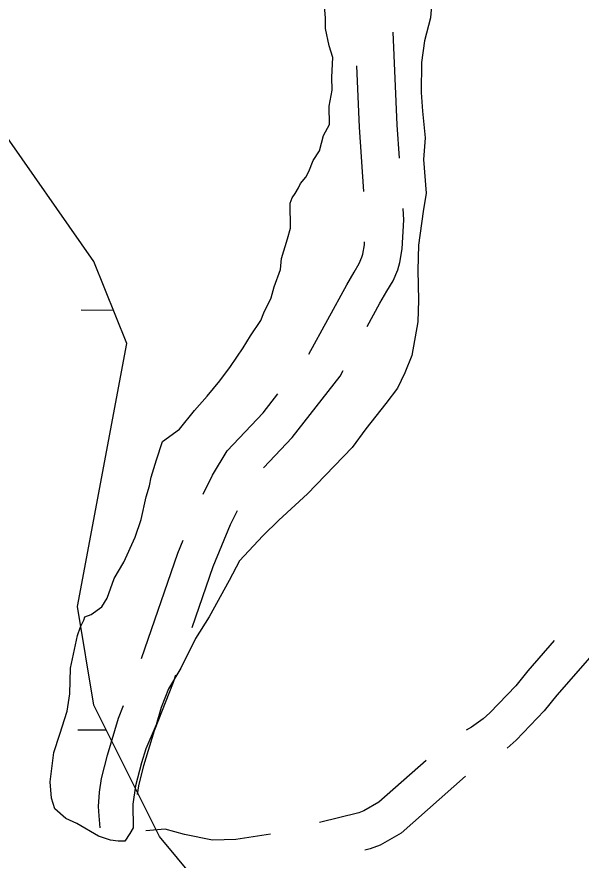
# Model space of a CAD drawing. Extents: x 3271442 to 3309282, y 752266 to 777610.
# Drawn here: x 3301223 to 3301670, y 772944 to 773612 of the extents above; entities that cross this region are included whole.
import ezdxf

# ---------------------------------------------------------------- set-up
doc = ezdxf.new("R2010")
doc.units = 0
for name, color, linetype in [('V-ROAD-CNTR', 7, 'Continuous'), ('V-SITE-VEGE', 7, 'Continuous'), ('V-WETL-SWMP', 7, 'Continuous')]:
    doc.layers.add(name, color=color, linetype=linetype)

msp = doc.modelspace()

# ---------------------------------------------------------------- linework, layer by layer
at = {"layer": 'V-ROAD-CNTR'}
for points in [[(3301526.35, 773500.14), (3301524.53, 773526.51), (3301521.27, 773599.99)], [(3301498.1, 773473.7), (3301494.57, 773524.82), (3301492.41, 773573.5)], [(3301500.74, 773366.89), (3301510.76, 773385.19), (3301516.2, 773394.86), (3301521.15, 773403), (3301524.86, 773411.81), (3301526.52, 773417.6), (3301528.34, 773428.25), (3301529.71, 773451.47), (3301529.1, 773460.25)], [(3301454.55, 773344.96), (3301484.53, 773399.76), (3301490.3, 773410.01), (3301494.36, 773416.69), (3301496.52, 773421.8), (3301497.23, 773424.27), (3301498.49, 773431.67), (3301498.62, 773433.79)], [(3301418.53, 773254.86), (3301441.23, 773278.91), (3301479.25, 773327.6), (3301481.6, 773331.9)], [(3301370.95, 773234.05), (3301378.37, 773249.08), (3301389.91, 773268.24), (3301418.45, 773298.48), (3301430.1, 773313.4)], [(3301362.22, 773128.34), (3301378.82, 773176.68), (3301392.49, 773209.92), (3301397.98, 773221.03)], [(3301322.06, 773103.77), (3301350.74, 773187.27), (3301354.99, 773197.62)], [(3301648.83, 773118.06), (3301627.97, 773094.07), (3301618.28, 773082.23), (3301597.85, 773060.65), (3301592.63, 773056.09), (3301583.24, 773049.32), (3301579.19, 773046.98)], [(3301678.73, 773106.72), (3301650.9, 773074.72), (3301640.81, 773062.39), (3301618.66, 773038.99), (3301611.55, 773032.78)], [(3301318.92, 772996.05), (3301319.83, 773003.01), (3301323.97, 773019.02), (3301332.25, 773046.68), (3301347.35, 773085.05), (3301349.29, 773090.71)], [(3301289.44, 772969.63), (3301288.48, 772979.14), (3301287.9, 772986.62), (3301288.9, 772997.83), (3301290.32, 773008.73), (3301295.07, 773027.08), (3301303.87, 773056.49), (3301307.83, 773066.54)], [(3301547.4, 773023.01), (3301510, 772989.9), (3301497.99, 772982.99), (3301494.22, 772981.56), (3301463, 772973.83)], [(3301578.49, 773010.46), (3301527.6, 772965.41), (3301510.87, 772955.78), (3301503.17, 772952.87), (3301498.81, 772951.79)], [(3301424.11, 772964.52), (3301396.64, 772960.45), (3301378.21, 772959.72), (3301356.03, 772964.36), (3301340.69, 772968.61), (3301325.59, 772967.27), (3301325.55, 772967.26)]]:
    msp.add_lwpolyline(points, dxfattribs=at)
at = {"layer": 'V-SITE-VEGE'}
for p, q in [((3301467.67, 773611.5), (3301466.59, 773623.47)), ((3301552.17, 773627.67), (3301550.77, 773611.37)), ((3301467.83, 773602.94), (3301467.67, 773611.5)), ((3301550.77, 773611.37), (3301545.97, 773593.29)), ((3301470.66, 773589.28), (3301467.83, 773602.94)), ((3301545.97, 773593.29), (3301543.73, 773576.11)), ((3301473.41, 773579.91), (3301470.66, 773589.28)), ((3301472.85, 773564.48), (3301473.41, 773579.91)), ((3301543.73, 773576.11), (3301543.33, 773552.12)), ((3301473.05, 773554.21), (3301472.85, 773564.48)), ((3301470.72, 773541.31), (3301473.05, 773554.21)), ((3301543.33, 773552.12), (3301544.46, 773537.58)), ((3301471, 773526.76), (3301470.72, 773541.31)), ((3301544.46, 773537.58), (3301546.58, 773516.2)), ((3301466.02, 773518.1), (3301471, 773526.76)), ((3301462.83, 773506.04), (3301466.02, 773518.1)), ((3301546.58, 773516.2), (3301545.2, 773499.04)), ((3301457.83, 773498.24), (3301462.83, 773506.04)), ((3301454.57, 773489.61), (3301457.83, 773498.24)), ((3301545.2, 773499.04), (3301547.42, 773472.53)), ((3301452.09, 773485.28), (3301454.57, 773489.61)), ((3301447.9, 773480.06), (3301452.09, 773485.28)), ((3301443.77, 773472.27), (3301446.26, 773476.6)), ((3301446.26, 773476.6), (3301447.9, 773480.06)), ((3301441.26, 773468.79), (3301443.77, 773472.27)), ((3301547.42, 773472.53), (3301545.12, 773457.92)), ((3301439.63, 773464.48), (3301441.26, 773468.79)), ((3301440.01, 773444.79), (3301439.63, 773464.48)), ((3301545.12, 773457.92), (3301541.35, 773431.3)), ((3301437.6, 773436.17), (3301440.01, 773444.79)), ((3301432.76, 773420.66), (3301437.6, 773436.17)), ((3301541.35, 773431.3), (3301540.87, 773411.58)), ((3301432.06, 773412.08), (3301432.76, 773420.66)), ((3301427.19, 773398.28), (3301432.06, 773412.08)), ((3301540.87, 773411.58), (3301541.32, 773387.61)), ((3301424.78, 773389.67), (3301427.19, 773398.28)), ((3301419.02, 773377.57), (3301424.78, 773389.67)), ((3301541.32, 773387.61), (3301540.79, 773370.46)), ((3301416.56, 773371.52), (3301419.02, 773377.57)), ((3301408.23, 773359.37), (3301416.56, 773371.52)), ((3301540.79, 773370.46), (3301536.16, 773343.82)), ((3301402.41, 773349.84), (3301408.23, 773359.37)), ((3301392.41, 773335.08), (3301402.41, 773349.84)), ((3301536.16, 773343.82), (3301530.43, 773330)), ((3301384.06, 773323.79), (3301392.41, 773335.08)), ((3301530.43, 773330), (3301524.66, 773317.9)), ((3301374.02, 773311.6), (3301384.06, 773323.79)), ((3301524.66, 773317.9), (3301515.47, 773305.73)), ((3301363.95, 773300.28), (3301374.02, 773311.6)), ((3301515.47, 773305.73), (3301499.58, 773285.73)), ((3301352.24, 773285.49), (3301363.95, 773300.28)), ((3301338.71, 773275.81), (3301352.24, 773285.49)), ((3301499.58, 773285.73), (3301488.72, 773270.95)), ((3301333.85, 773261.15), (3301338.71, 773275.81)), ((3301488.72, 773270.95), (3301453.44, 773234.31)), ((3301329.83, 773247.37), (3301333.85, 773261.15)), ((3301328.25, 773240.49), (3301329.83, 773247.37)), ((3301325.85, 773231.88), (3301328.25, 773240.49)), ((3301321.91, 773213.81), (3301325.85, 773231.88)), ((3301453.44, 773234.31), (3301430.71, 773213.31)), ((3301317.03, 773200.01), (3301321.91, 773213.81)), ((3301430.71, 773213.31), (3301418.1, 773201.08)), ((3301307.99, 773180.14), (3301317.03, 773200.01)), ((3301418.1, 773201.08), (3301399.63, 773181.03)), ((3301300.52, 773167.14), (3301307.99, 773180.14)), ((3301399.63, 773181.03), (3301391.36, 773165.45)), ((3301294.82, 773151.62), (3301300.52, 773167.14)), ((3301391.36, 773165.45), (3301375.63, 773136.88)), ((3301290.67, 773144.68), (3301294.82, 773151.62)), ((3301282.22, 773138.53), (3301290.67, 773144.68)), ((3301276.31, 773134.13), (3301277.12, 773136.72)), ((3301277.12, 773136.72), (3301282.22, 773138.53)), ((3301375.63, 773136.88), (3301364.82, 773119.54)), ((3301271.4, 773122.04), (3301273.84, 773128.95)), ((3301273.84, 773128.95), (3301276.31, 773134.13)), ((3301265.9, 773096.24), (3301271.4, 773122.04)), ((3301364.82, 773119.54), (3301353.27, 773096.19)), ((3301265.43, 773075.67), (3301265.9, 773096.24)), ((3301353.27, 773096.19), (3301343.31, 773079.72)), ((3301263.12, 773061.92), (3301265.43, 773075.67)), ((3301343.31, 773079.72), (3301337.59, 773065.05)), ((3301257.47, 773043.82), (3301263.12, 773061.92)), ((3301337.59, 773065.05), (3301333.57, 773051.27)), ((3301333.57, 773051.27), (3301325.37, 773032.27)), ((3301252.61, 773029.17), (3301257.47, 773043.82)), ((3301249.62, 773005.98), (3301252.61, 773029.17)), ((3301325.37, 773032.27), (3301322.15, 773021.07)), ((3301322.15, 773021.07), (3301317.36, 773002.99)), ((3301250.73, 772993.15), (3301249.62, 773005.98)), ((3301317.36, 773002.99), (3301315.07, 772988.38)), ((3301253.46, 772984.64), (3301250.73, 772993.15)), ((3301315.07, 772988.38), (3301315.43, 772969.55)), ((3301262.17, 772977.1), (3301253.46, 772984.64)), ((3301270.81, 772972.98), (3301262.17, 772977.1)), ((3301288.14, 772963.03), (3301270.81, 772972.98)), ((3301315.43, 772969.55), (3301312.94, 772965.21)), ((3301297.62, 772959.78), (3301288.14, 772963.03)), ((3301312.94, 772965.21), (3301308.77, 772959.14)), ((3301303.63, 772959.04), (3301297.62, 772959.78)), ((3301308.77, 772959.14), (3301303.63, 772959.04))]:
    msp.add_line(p, q, dxfattribs=at)
at = {"layer": 'V-WETL-SWMP'}
for p, q in [((3301284.3, 773418.4), (3301193.22, 773548.6)), ((3301310.32, 773353.3), (3301284.3, 773418.4)), ((3301274.33, 773380.04), (3301299.71, 773379.83)), ((3301271.29, 773144.97), (3301310.32, 773353.3)), ((3301284.3, 773066.85), (3301271.29, 773144.97)), ((3301336.34, 772962.69), (3301284.3, 773066.85)), ((3301271.59, 773047.38), (3301294.12, 773047.19)), ((3301401.4, 772884.57), (3301336.34, 772962.69))]:
    msp.add_line(p, q, dxfattribs=at)

doc.saveas('drawing.dxf')
